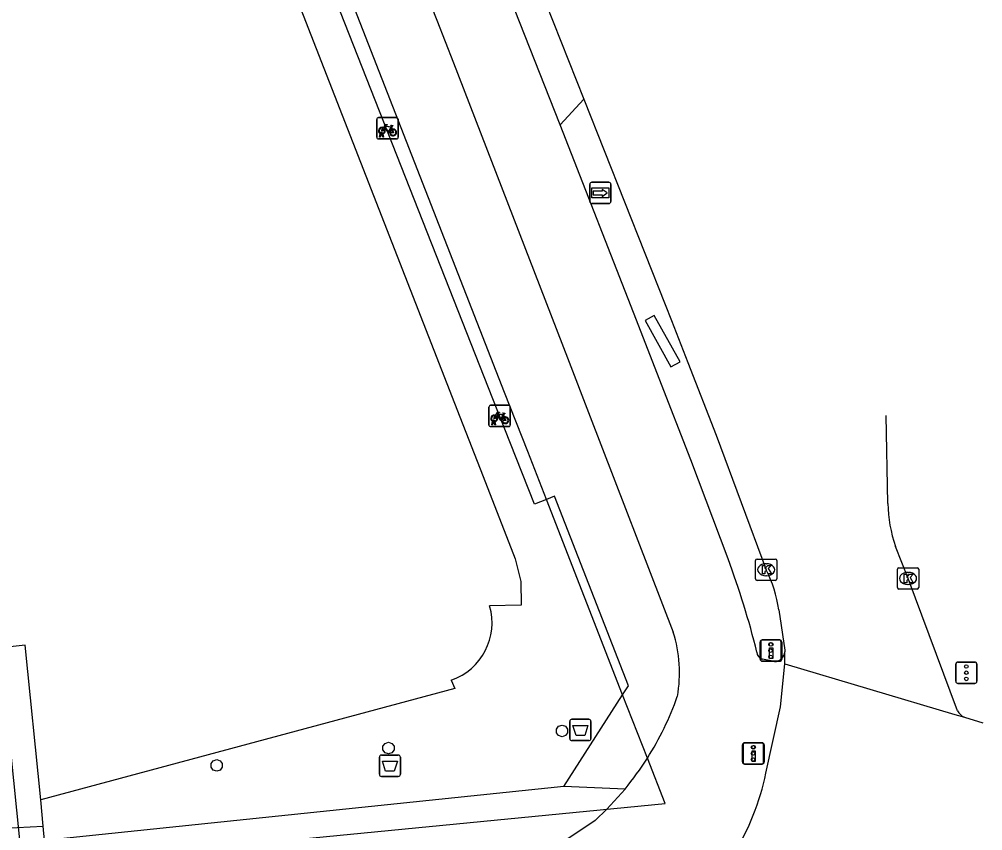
# Model space of a CAD drawing. Extents: x 160676 to 161153, y 383244 to 383713.
# Drawn here: x 161104.2 to 161149.36, y 383591.38 to 383629.44 of the extents above; entities that cross this region are included whole.
import ezdxf

# ---------------------------------------------------------------- set-up
doc = ezdxf.new("R2010")
doc.units = 0
for name, color, linetype in [('IMGEO_Afvalbak', 7, 'Continuous'), ('IMGEO_Berm_gesloten', 7, 'Continuous'), ('IMGEO_Drukknoppaal', 7, 'Continuous'), ('IMGEO_Fietsenrek', 7, 'Continuous'), ('IMGEO_Fietspad_open', 7, 'Continuous'), ('IMGEO_Kolk', 7, 'Continuous'), ('IMGEO_Muur', 7, 'Continuous'), ('IMGEO_Pand', 7, 'Continuous'), ('IMGEO_Pand_overbouw', 7, 'Continuous'), ('IMGEO_Rijbaan_lokaal_gesloten', 7, 'Continuous'), ('IMGEO_Verkeersregelinstallatiepaal', 7, 'Continuous'), ('IMGEO_Voetpad_open', 7, 'Continuous'), ('IMGEO_Wegwijzer', 7, 'Continuous')]:
    doc.layers.add(name, color=color, linetype=linetype)

msp = doc.modelspace()

# ---------------------------------------------------------------- linework, layer by layer
at = {"layer": 'IMGEO_Afvalbak'}
for p, q in [((161130.003, 383595.704), (161130.003, 383596.504)), ((161130.003, 383596.504), (161130.003, 383595.704)), ((161130.103, 383596.604), (161130.893, 383596.604)), ((161130.893, 383596.604), (161130.103, 383596.604)), ((161130.993, 383596.504), (161130.993, 383595.704)), ((161130.993, 383595.704), (161130.993, 383596.504)), ((161130.893, 383595.604), (161130.103, 383595.604)), ((161130.103, 383595.604), (161130.893, 383595.604)), ((161121.075, 383594.028), (161121.075, 383594.828)), ((161121.075, 383594.828), (161121.075, 383594.028)), ((161121.175, 383594.928), (161121.965, 383594.928)), ((161121.965, 383594.928), (161121.175, 383594.928)), ((161122.065, 383594.828), (161122.065, 383594.028)), ((161122.065, 383594.028), (161122.065, 383594.828)), ((161121.965, 383593.928), (161121.175, 383593.928)), ((161121.175, 383593.928), (161121.965, 383593.928))]:
    msp.add_line(p, q, dxfattribs=at)
for points in [[(161130.146, 383596.318), (161130.85, 383596.318), (161130.701, 383595.848), (161130.295, 383595.848), (161130.146, 383596.318)], [(161121.218, 383594.642), (161121.922, 383594.642), (161121.773, 383594.172), (161121.367, 383594.172), (161121.218, 383594.642)]]:
    msp.add_lwpolyline(points, dxfattribs=at)
for centre, start, end in [((161130.103, 383596.504), 90, 180), ((161130.103, 383596.504), 90, 180), ((161130.893, 383596.504), 0, 90), ((161130.893, 383596.504), 360, 90), ((161130.103, 383595.704), 180, 270), ((161130.103, 383595.704), 180, 270), ((161130.893, 383595.704), 270, 0), ((161130.893, 383595.704), 270, 0), ((161121.175, 383594.828), 90, 180), ((161121.175, 383594.828), 90, 180), ((161121.965, 383594.828), 0, 90), ((161121.965, 383594.828), 360, 90), ((161121.175, 383594.028), 180, 270), ((161121.175, 383594.028), 180, 270), ((161121.965, 383594.028), 270, 0), ((161121.965, 383594.028), 270, 0)]:
    msp.add_arc(centre, 0.1, start, end, dxfattribs=at)
at = {"layer": 'IMGEO_Berm_gesloten'}
msp.add_lwpolyline([(161129.555, 383624.486), (161130.661, 383625.681)], dxfattribs=at)
at = {"layer": 'IMGEO_Drukknoppaal'}
for p, q in [((161138.951, 383599.425), (161138.951, 383600.225)), ((161138.951, 383600.225), (161138.951, 383599.425)), ((161139.051, 383600.325), (161139.841, 383600.325)), ((161139.841, 383600.325), (161139.051, 383600.325)), ((161139.941, 383600.225), (161139.941, 383599.425)), ((161139.941, 383599.425), (161139.941, 383600.225)), ((161139.841, 383599.325), (161139.051, 383599.325)), ((161139.051, 383599.325), (161139.841, 383599.325)), ((161138.227, 383595.506), (161139.017, 383595.506)), ((161139.017, 383595.506), (161138.227, 383595.506)), ((161138.127, 383594.606), (161138.127, 383595.406)), ((161138.127, 383595.406), (161138.127, 383594.606)), ((161139.117, 383595.406), (161139.117, 383594.606)), ((161139.117, 383594.606), (161139.117, 383595.406)), ((161139.017, 383594.506), (161138.227, 383594.506)), ((161138.227, 383594.506), (161139.017, 383594.506))]:
    msp.add_line(p, q, dxfattribs=at)
for points in [[(161139.521, 383599.95), (161139.521, 383599.45), (161139.371, 383599.45), (161139.371, 383599.95), (161139.521, 383599.95)], [(161138.697, 383595.131), (161138.697, 383594.631), (161138.547, 383594.631), (161138.547, 383595.131), (161138.697, 383595.131)]]:
    msp.add_lwpolyline(points, dxfattribs=at)
for centre in [(161139.446, 383600.115), (161138.622, 383595.296)]:
    msp.add_circle(centre, 0.085, dxfattribs=at)
for centre, start, end in [((161139.051, 383600.225), 90, 180), ((161139.051, 383600.225), 90, 180), ((161139.841, 383600.225), 0, 90), ((161139.841, 383600.225), 360, 90), ((161139.051, 383599.425), 180, 270), ((161139.051, 383599.425), 180, 270), ((161139.841, 383599.425), 270, 0), ((161139.841, 383599.425), 270, 0), ((161138.227, 383595.406), 90, 180), ((161138.227, 383595.406), 90, 180), ((161139.017, 383595.406), 0, 90), ((161139.017, 383595.406), 360, 90), ((161138.227, 383594.606), 180, 270), ((161138.227, 383594.606), 180, 270), ((161139.017, 383594.606), 270, 0), ((161139.017, 383594.606), 270, 0)]:
    msp.add_arc(centre, 0.1, start, end, dxfattribs=at)
at = {"layer": 'IMGEO_Fietsenrek'}
for p, q in [((161120.954, 383623.899), (161120.954, 383624.74)), ((161120.954, 383624.74), (161120.954, 383623.899)), ((161121.029, 383624.824), (161121.87, 383624.824)), ((161121.87, 383624.824), (161121.029, 383624.824)), ((161121.954, 383624.749), (161121.954, 383623.908)), ((161121.954, 383623.908), (161121.954, 383624.749)), ((161121.081, 383623.908), (161121.12, 383624.068)), ((161121.15, 383624.056), (161121.115, 383623.908)), ((161121.192, 383624.08), (161121.191, 383624.084)), ((161121.233, 383623.908), (161121.199, 383624.05)), ((161121.223, 383624.091), (161121.224, 383624.084)), ((161121.231, 383624.054), (161121.266, 383623.908)), ((161121.641, 383624.373), (161121.677, 383624.278)), ((161121.879, 383623.824), (161121.038, 383623.824)), ((161121.038, 383623.824), (161121.879, 383623.824)), ((161121.115, 383623.908), (161121.081, 383623.908)), ((161121.266, 383623.908), (161121.233, 383623.908)), ((161126.289, 383611.33), (161127.13, 383611.33)), ((161127.13, 383611.33), (161126.289, 383611.33)), ((161126.214, 383610.405), (161126.214, 383611.246)), ((161126.214, 383611.246), (161126.214, 383610.405)), ((161126.901, 383610.879), (161126.937, 383610.784)), ((161127.214, 383611.255), (161127.214, 383610.414)), ((161127.214, 383610.414), (161127.214, 383611.255)), ((161126.341, 383610.414), (161126.38, 383610.574)), ((161126.375, 383610.414), (161126.341, 383610.414)), ((161126.41, 383610.562), (161126.375, 383610.414)), ((161126.452, 383610.586), (161126.451, 383610.59)), ((161126.493, 383610.414), (161126.459, 383610.556)), ((161126.483, 383610.597), (161126.484, 383610.59)), ((161126.491, 383610.56), (161126.526, 383610.414)), ((161126.526, 383610.414), (161126.493, 383610.414)), ((161127.139, 383610.33), (161126.298, 383610.33)), ((161126.298, 383610.33), (161127.139, 383610.33))]:
    msp.add_line(p, q, dxfattribs=at)
for points in [[(161121.267, 383624.35), (161121.362, 383624.514), (161121.448, 383624.5), (161121.45, 383624.491), (161121.394, 383624.48), (161121.367, 383624.435), (161121.623, 383624.394)], [(161121.61, 383624.369), (161121.353, 383624.41), (161121.336, 383624.381), (161121.503, 383624.161), (161121.61, 383624.369)], [(161121.623, 383624.394), (161121.648, 383624.443), (161121.642, 383624.447), (161121.619, 383624.451), (161121.607, 383624.458), (161121.606, 383624.461), (161121.608, 383624.466), (161121.703, 383624.451), (161121.705, 383624.441), (161121.695, 383624.428), (161121.683, 383624.422), (161121.669, 383624.428), (161121.641, 383624.373)], [(161121.288, 383624.298), (161121.236, 383624.208), (161121.196, 383624.183), (161121.197, 383624.23), (161121.252, 383624.324)], [(161121.563, 383624.106), (161121.513, 383624.106), (161121.322, 383624.357), (161121.303, 383624.325)], [(161121.658, 383624.271), (161121.628, 383624.348), (161121.519, 383624.13), (161121.562, 383624.13)], [(161121.592, 383624.13), (161121.712, 383624.129), (161121.668, 383624.243)], [(161121.688, 383624.25), (161121.743, 383624.105), (161121.593, 383624.105)], [(161126.527, 383610.856), (161126.622, 383611.02), (161126.708, 383611.006), (161126.71, 383610.997), (161126.654, 383610.986), (161126.627, 383610.941), (161126.883, 383610.9)], [(161126.823, 383610.612), (161126.773, 383610.612), (161126.582, 383610.863), (161126.563, 383610.831)], [(161126.87, 383610.875), (161126.613, 383610.916), (161126.596, 383610.887), (161126.763, 383610.667), (161126.87, 383610.875)], [(161126.918, 383610.777), (161126.888, 383610.854), (161126.779, 383610.636), (161126.822, 383610.636)], [(161126.883, 383610.9), (161126.908, 383610.949), (161126.902, 383610.953), (161126.879, 383610.957), (161126.867, 383610.964), (161126.866, 383610.967), (161126.868, 383610.972), (161126.963, 383610.957), (161126.965, 383610.947), (161126.955, 383610.934), (161126.943, 383610.928), (161126.929, 383610.934), (161126.901, 383610.879)], [(161126.548, 383610.804), (161126.496, 383610.714), (161126.456, 383610.689), (161126.457, 383610.736), (161126.512, 383610.83)], [(161126.852, 383610.636), (161126.972, 383610.635), (161126.928, 383610.749)], [(161126.948, 383610.756), (161127.003, 383610.611), (161126.853, 383610.611)]]:
    msp.add_lwpolyline(points, dxfattribs=at)
for centre, radius, start, end in [((161121.032, 383624.746), 0.0779, 92.4484, 184.2845), ((161121.032, 383624.746), 0.0779, 92.4484, 184.2845), ((161121.876, 383624.746), 0.0779, 2.4484, 94.2845), ((161121.876, 383624.746), 0.0779, 2.4484, 94.2845), ((161121.194, 383624.209), 0.159, 62.6766, 242.1369), ((161121.194, 383624.209), 0.129, 63.3192, 238.903), ((161121.174, 383624.08), 0.0499, 12.8025, 158.6934), ((161121.194, 383624.209), 0.159, 253.9967, 271.7867), ((161121.174, 383624.08), 0.0174, 12.8025, 163.4502), ((161121.194, 383624.209), 0.129, 253.415, 269.0204), ((161121.194, 383624.209), 0.129, 283.6043, 43.4302), ((161121.194, 383624.209), 0.159, 283.5766, 46.6042), ((161121.721, 383624.125), 0.159, 113.3408, 178.3217), ((161121.721, 383624.125), 0.159, 187.0065, 105.7708), ((161121.721, 383624.125), 0.129, 113.923, 177.9556), ((161121.721, 383624.125), 0.129, 188.6715, 104.5883), ((161121.032, 383623.902), 0.0779, 182.4484, 274.2845), ((161121.032, 383623.902), 0.0779, 182.4484, 274.2845), ((161121.876, 383623.902), 0.0779, 272.4484, 4.2845), ((161121.876, 383623.902), 0.0779, 272.4484, 4.2845), ((161126.292, 383611.252), 0.0779, 92.4484, 184.2845), ((161126.292, 383611.252), 0.0779, 92.4484, 184.2845), ((161127.136, 383611.252), 0.0779, 2.4484, 94.2845), ((161127.136, 383611.252), 0.0779, 2.4484, 94.2845), ((161126.454, 383610.715), 0.159, 62.6766, 242.1369), ((161126.454, 383610.715), 0.129, 63.3192, 238.903), ((161126.292, 383610.408), 0.0779, 182.4484, 274.2845), ((161126.292, 383610.408), 0.0779, 182.4484, 274.2845), ((161126.434, 383610.586), 0.0499, 12.8025, 158.6934), ((161126.454, 383610.715), 0.159, 253.9967, 271.7867), ((161126.434, 383610.586), 0.0174, 12.8025, 163.4502), ((161126.454, 383610.715), 0.129, 253.415, 269.0204), ((161126.454, 383610.715), 0.129, 283.6043, 43.4302), ((161126.454, 383610.715), 0.159, 283.5766, 46.6042), ((161126.981, 383610.631), 0.159, 113.3408, 178.3217), ((161126.981, 383610.631), 0.159, 187.0065, 105.7708), ((161126.981, 383610.631), 0.129, 113.923, 177.9556), ((161126.981, 383610.631), 0.129, 188.6715, 104.5883), ((161127.136, 383610.408), 0.0779, 272.4484, 4.2845), ((161127.136, 383610.408), 0.0779, 272.4484, 4.2845)]:
    msp.add_arc(centre, radius, start, end, dxfattribs=at)
at = {"layer": 'IMGEO_Fietspad_open'}
for points in [[(161112.251, 383658.839), (161116.417, 383648.151), (161121.016, 383636.367), (161123.772, 383629.391), (161124.553, 383627.388), (161129.89, 383613.554), (161130.958, 383610.786), (161134.852, 383600.694)], [(161129.555, 383624.486), (161120.114, 383648.424)], [(161137.421, 383604.133), (161135.673, 383608.78), (161134.192, 383612.583), (161133.123, 383615.327), (161129.555, 383624.486)], [(161139.59, 383599.313), (161139.032, 383599.428)], [(161132.591, 383593.336), (161131.736, 383592.39), (161131.185, 383591.861), (161128.698, 383590.188)]]:
    msp.add_lwpolyline(points, dxfattribs=at)
for centre, radius, start, end in [((161098.07, 383589.569), 41.96, 14.0521, 20.3097), ((161128.953, 383598.807), 6.194, 349.5156, 17.7365), ((161139.111, 383599.755), 0.337, 179.6978, 256.5089), ((161139.593, 383599.801), 0.488, 269.6508, 356.7317), ((161121.576, 383602.418), 14.276, 327.6536, 340.6156), ((161121.394, 383602.547), 14.499, 320.556, 327.6066)]:
    msp.add_arc(centre, radius, start, end, dxfattribs=at)
at = {"layer": 'IMGEO_Kolk'}
for p, q in [((161138.782, 383604.121), (161139.634, 383604.121)), ((161138.707, 383603.195), (161138.707, 383604.047)), ((161139.195, 383603.901), (161139.22, 383603.901)), ((161139.708, 383604.047), (161139.708, 383603.195)), ((161145.358, 383602.787), (161145.358, 383603.639)), ((161145.433, 383603.713), (161146.285, 383603.713)), ((161146.359, 383603.639), (161146.359, 383602.787)), ((161139.218, 383603.341), (161139.193, 383603.341)), ((161145.846, 383603.493), (161145.871, 383603.493)), ((161139.634, 383603.121), (161138.782, 383603.121)), ((161146.285, 383602.713), (161145.433, 383602.713)), ((161145.869, 383602.933), (161145.844, 383602.933))]:
    msp.add_line(p, q, dxfattribs=at)
for points in [[(161138.782, 383604.121), (161139.634, 383604.121)], [(161138.707, 383603.195), (161138.707, 383604.047)], [(161139.028, 383603.821), (161139.151, 383603.821), (161139.151, 383603.67), (161139.281, 383603.821), (161139.445, 383603.821), (161139.299, 383603.67), (161139.452, 383603.421), (161139.3, 383603.421), (161139.215, 383603.585), (161139.151, 383603.518), (161139.151, 383603.421), (161139.028, 383603.421), (161139.028, 383603.821)], [(161139.708, 383604.047), (161139.708, 383603.195)], [(161145.358, 383602.787), (161145.358, 383603.639)], [(161145.433, 383603.713), (161146.285, 383603.713)], [(161146.359, 383603.639), (161146.359, 383602.787)], [(161145.679, 383603.413), (161145.802, 383603.413), (161145.802, 383603.262), (161145.932, 383603.413), (161146.096, 383603.413), (161145.95, 383603.262), (161146.103, 383603.013), (161145.951, 383603.013), (161145.866, 383603.177), (161145.802, 383603.11), (161145.802, 383603.013), (161145.679, 383603.013), (161145.679, 383603.413)], [(161139.634, 383603.121), (161138.782, 383603.121)], [(161146.285, 383602.713), (161145.433, 383602.713)]]:
    msp.add_lwpolyline(points, dxfattribs=at)
for centre, start, end in [((161138.784, 383604.045), 91.552, 178.448), ((161138.784, 383604.045), 91.552, 178.448), ((161139.632, 383604.045), 1.552, 88.448), ((161139.632, 383604.045), 1.552, 88.448), ((161145.435, 383603.637), 91.552, 178.448), ((161145.435, 383603.637), 91.552, 178.448), ((161146.283, 383603.637), 1.552, 88.448), ((161146.283, 383603.637), 1.552, 88.448), ((161138.784, 383603.197), 181.552, 268.448), ((161138.784, 383603.197), 181.552, 268.448), ((161139.632, 383603.197), 271.552, 358.448), ((161139.632, 383603.197), 271.552, 358.448), ((161145.435, 383602.789), 181.552, 268.448), ((161145.435, 383602.789), 181.552, 268.448), ((161146.283, 383602.789), 271.552, 358.448), ((161146.283, 383602.789), 271.552, 358.448)]:
    msp.add_arc(centre, 0.0765, start, end, dxfattribs=at)
for centre, major_axis, ratio, start_param, end_param in [((161139.194, 383603.621), (-0.387, 0.002), 0.722429, 4.712389, 7.853982), ((161139.219, 383603.621), (-0.39, 0.002), 0.717154, 1.570796, 4.712389), ((161145.845, 383603.213), (-0.387, 0.002), 0.722429, 4.712389, 7.853982), ((161145.87, 383603.213), (-0.39, 0.002), 0.717154, 1.570796, 4.712389)]:
    msp.add_ellipse(centre, major_axis=major_axis, ratio=ratio, start_param=start_param, end_param=end_param, dxfattribs=at)
at = {"layer": 'IMGEO_Muur'}
msp.add_lwpolyline([(161133.961, 383615.544), (161133.533, 383615.305), (161134.744, 383613.134), (161135.172, 383613.373), (161133.961, 383615.544)], dxfattribs=at)
at = {"layer": 'IMGEO_Pand'}
for points in [[(161109.653, 383649.767), (161124.848, 383610.787), (161125.936, 383607.995), (161127.441, 383604.134), (161127.701, 383603.071), (161127.726, 383601.955), (161126.246, 383601.922)], [(161105.209, 383592.833), (161104.472, 383600.076), (161097.706, 383599.338), (161097.8, 383598.45)], [(161124.448, 383598.436), (161124.609, 383598.054), (161105.209, 383592.833)], [(161129.9, 383596.146), (161129.9, 383595.976), (161129.8, 383595.838), (161129.638, 383595.786), (161129.477, 383595.838), (161129.377, 383595.976), (161129.377, 383596.146), (161129.477, 383596.283), (161129.638, 383596.336), (161129.8, 383596.283), (161129.9, 383596.146)], [(161121.768, 383595.34), (161121.768, 383595.17), (161121.668, 383595.033), (161121.506, 383594.98), (161121.345, 383595.033), (161121.245, 383595.17), (161121.245, 383595.34), (161121.345, 383595.478), (161121.506, 383595.53), (161121.668, 383595.478), (161121.768, 383595.34)], [(161113.711, 383594.528), (161113.711, 383594.358), (161113.611, 383594.22), (161113.45, 383594.168), (161113.288, 383594.22), (161113.188, 383594.358), (161113.188, 383594.528), (161113.288, 383594.665), (161113.45, 383594.718), (161113.611, 383594.665), (161113.711, 383594.528)]]:
    msp.add_lwpolyline(points, dxfattribs=at)
msp.add_arc((161123.495, 383601.134), 2.861, 289.4515, 15.9812, dxfattribs=at)
at = {"layer": 'IMGEO_Pand_overbouw'}
for points in [[(161104.33, 383589.715), (161130.783, 383592.297), (161134.466, 383592.657), (161133.637, 383594.78), (161132.48, 383597.748), (161128.903, 383606.916), (161128.029, 383609.158), (161126.944, 383611.937), (161106.542, 383664.234), (161103.793, 383671.281), (161093.399, 383670.221), (161093.128, 383670.1), (161093.866, 383662.93), (161104.111, 383663.984), (161109.653, 383649.767), (161124.848, 383610.787), (161125.936, 383607.995), (161127.441, 383604.134), (161127.701, 383603.071), (161127.726, 383601.955), (161126.246, 383601.922)], [(161124.448, 383598.436), (161124.609, 383598.054), (161105.209, 383592.833), (161104.472, 383600.076), (161097.706, 383599.338), (161097.8, 383598.45), (161097.94, 383597.13), (161102.865, 383597.667), (161103.516, 383597.748), (161104.33, 383589.715)]]:
    msp.add_lwpolyline(points, dxfattribs=at)
msp.add_arc((161123.495, 383601.134), 2.861, 289.4515, 15.9812, dxfattribs=at)
at = {"layer": 'IMGEO_Rijbaan_lokaal_gesloten'}
for points in [[(161121.468, 383648.922), (161127.779, 383632.959), (161130.661, 383625.681)], [(161130.661, 383625.681), (161134.469, 383616.066), (161134.768, 383615.31), (161135.539, 383613.332), (161136.862, 383609.936), (161139.208, 383603.621)], [(161144.913, 383606.727), (161144.838, 383610.851)], [(161148.18, 383597.009), (161145.859, 383603.213), (161145.276, 383604.717)], [(161139.805, 383601.744), (161140.079, 383599.84), (161140.08, 383599.773)], [(161140.087, 383599.207), (161140.08, 383599.773)], [(161139.194, 383594.086), (161139.879, 383597.186), (161140.087, 383599.207)], [(161140.087, 383599.207), (161148.047, 383596.823), (161148.502, 383596.701)], [(161148.502, 383596.701), (161149.358, 383596.446)]]:
    msp.add_lwpolyline(points, dxfattribs=at)
for centre, radius, start, end in [((161150.853, 383606.762), 5.94, 180.3379, 200.1363), ((161133.199, 383600.676), 6.691, 9.1805, 26.1071), ((161148.731, 383597.262), 0.606, 204.7102, 247.8358), ((161128.051, 383596.333), 11.367, 327.7996, 348.5976)]:
    msp.add_arc(centre, radius, start, end, dxfattribs=at)
at = {"layer": 'IMGEO_Verkeersregelinstallatiepaal'}
for p, q in [((161138.92, 383599.426), (161138.92, 383600.226)), ((161138.92, 383600.226), (161138.92, 383599.426)), ((161139.02, 383600.326), (161139.81, 383600.326)), ((161139.81, 383600.326), (161139.02, 383600.326)), ((161139.91, 383600.226), (161139.91, 383599.426)), ((161139.91, 383599.426), (161139.91, 383600.226)), ((161139.81, 383599.326), (161139.02, 383599.326)), ((161139.02, 383599.326), (161139.81, 383599.326)), ((161148.094, 383598.391), (161148.094, 383599.191)), ((161148.094, 383599.191), (161148.094, 383598.391)), ((161148.194, 383599.291), (161148.984, 383599.291)), ((161148.984, 383599.291), (161148.194, 383599.291)), ((161149.084, 383599.191), (161149.084, 383598.391)), ((161149.084, 383598.391), (161149.084, 383599.191)), ((161148.984, 383598.291), (161148.194, 383598.291)), ((161148.194, 383598.291), (161148.984, 383598.291)), ((161138.196, 383595.507), (161138.986, 383595.507)), ((161138.986, 383595.507), (161138.196, 383595.507)), ((161138.096, 383594.607), (161138.096, 383595.407)), ((161138.096, 383595.407), (161138.096, 383594.607)), ((161139.086, 383595.407), (161139.086, 383594.607)), ((161139.086, 383594.607), (161139.086, 383595.407)), ((161138.986, 383594.507), (161138.196, 383594.507)), ((161138.196, 383594.507), (161138.986, 383594.507))]:
    msp.add_line(p, q, dxfattribs=at)
for centre in [(161139.415, 383600.116), (161139.415, 383599.826), (161139.415, 383599.536), (161148.589, 383599.081), (161148.589, 383598.791), (161148.589, 383598.501), (161138.591, 383595.297), (161138.591, 383595.007), (161138.591, 383594.717)]:
    msp.add_circle(centre, 0.085, dxfattribs=at)
for centre, start, end in [((161139.02, 383600.226), 90, 180), ((161139.02, 383600.226), 90, 180), ((161139.81, 383600.226), 0, 90), ((161139.81, 383600.226), 360, 90), ((161139.02, 383599.426), 180, 270), ((161139.02, 383599.426), 180, 270), ((161139.81, 383599.426), 270, 0), ((161139.81, 383599.426), 270, 0), ((161148.194, 383599.191), 90, 180), ((161148.194, 383599.191), 90, 180), ((161148.984, 383599.191), 0, 90), ((161148.984, 383599.191), 360, 90), ((161148.194, 383598.391), 180, 270), ((161148.194, 383598.391), 180, 270), ((161148.984, 383598.391), 270, 0), ((161148.984, 383598.391), 270, 0), ((161138.196, 383595.407), 90, 180), ((161138.196, 383595.407), 90, 180), ((161138.986, 383595.407), 0, 90), ((161138.986, 383595.407), 360, 90), ((161138.196, 383594.607), 180, 270), ((161138.196, 383594.607), 180, 270), ((161138.986, 383594.607), 270, 0), ((161138.986, 383594.607), 270, 0)]:
    msp.add_arc(centre, 0.1, start, end, dxfattribs=at)
at = {"layer": 'IMGEO_Voetpad_open'}
for points in [[(161129.716, 383593.455), (161132.48, 383597.748), (161132.757, 383598.178), (161129.285, 383607.071), (161128.903, 383606.916), (161128.348, 383606.69), (161127.493, 383608.86), (161126.399, 383611.638), (161114.755, 383641.207), (161111.179, 383650.348), (161111.074, 383650.297), (161109.653, 383649.767)], [(161129.716, 383593.455), (161105.374, 383590.924), (161105.316, 383591.598)], [(161132.591, 383593.336), (161129.716, 383593.455)], [(161105.316, 383591.598), (161105.209, 383592.833)], [(161103.493, 383591.497), (161105.316, 383591.598)]]:
    msp.add_lwpolyline(points, dxfattribs=at)
at = {"layer": 'IMGEO_Wegwijzer'}
for p, q in [((161130.936, 383620.891), (161130.936, 383621.691)), ((161130.936, 383621.691), (161130.936, 383620.891)), ((161131.036, 383621.791), (161131.826, 383621.791)), ((161131.826, 383621.791), (161131.036, 383621.791)), ((161131.926, 383621.691), (161131.926, 383620.891)), ((161131.926, 383620.891), (161131.926, 383621.691)), ((161131.826, 383620.791), (161131.036, 383620.791)), ((161131.036, 383620.791), (161131.826, 383620.791))]:
    msp.add_line(p, q, dxfattribs=at)
for points in [[(161131.037, 383621.523), (161131.825, 383621.523), (161131.825, 383621.059), (161131.037, 383621.059), (161131.037, 383621.523)], [(161131.102, 383621.375), (161131.102, 383621.291), (161131.102, 383621.207), (161131.513, 383621.207), (161131.513, 383621.124), (161131.76, 383621.291), (161131.513, 383621.458), (161131.513, 383621.375), (161131.102, 383621.375)]]:
    msp.add_lwpolyline(points, dxfattribs=at)
for centre, start, end in [((161131.036, 383621.691), 90, 180), ((161131.036, 383621.691), 90, 180), ((161131.826, 383621.691), 0, 90), ((161131.826, 383621.691), 360, 90), ((161131.036, 383620.891), 180, 270), ((161131.036, 383620.891), 180, 270), ((161131.826, 383620.891), 270, 0), ((161131.826, 383620.891), 270, 0)]:
    msp.add_arc(centre, 0.1, start, end, dxfattribs=at)

doc.saveas('drawing.dxf')
